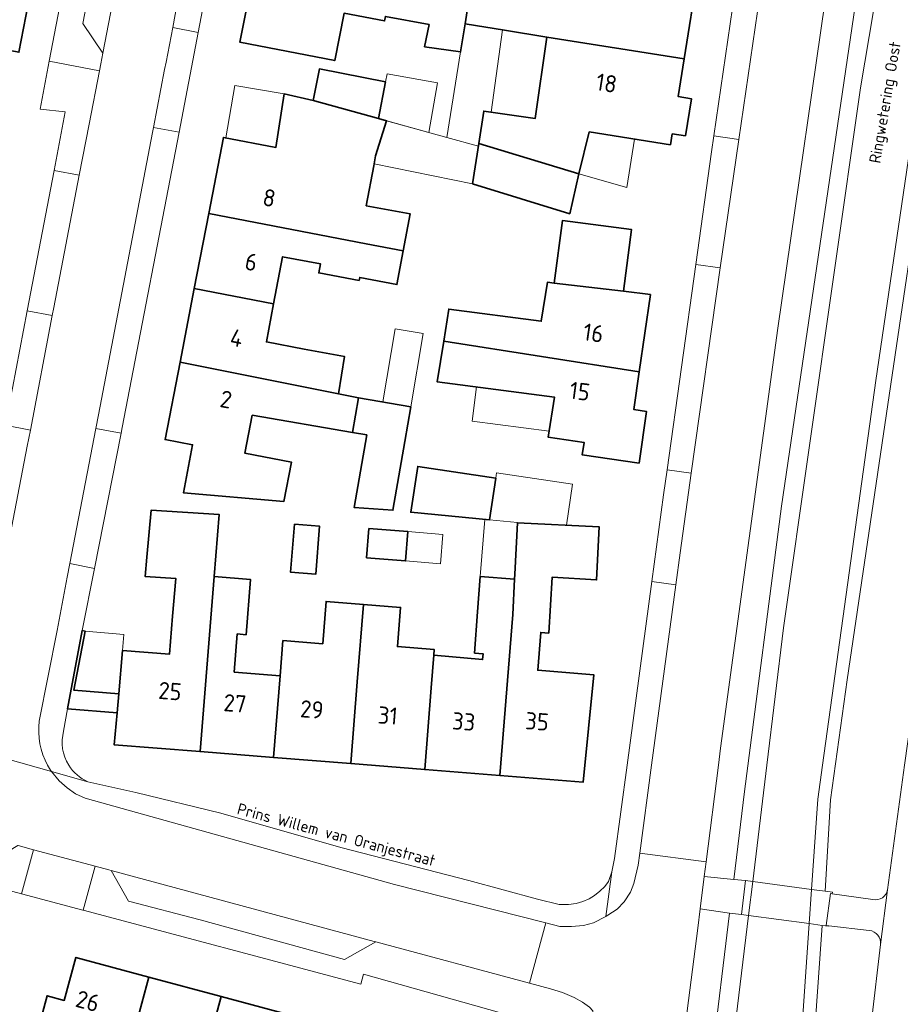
# Model space of a CAD drawing. Header units: metres. Extents: x 149984 to 156489, y 469398 to 478068.
# Tile 488 of 656: x 154319 to 154388, y 472981 to 473059. Entities that reach past the tile are written whole.
import ezdxf
from ezdxf.enums import TextEntityAlignment as Align

# ---------------------------------------------------------------- set-up
doc = ezdxf.new("R2010")
doc.units = ezdxf.units.M
doc.header["$LTSCALE"] = 0.75
for name, color, linetype, lineweight in [('B-WE-KW-KUNSTWERK_DEK-GV', 6, 'Continuous', 18), ('B-WE-OG-BEBOUWING-GV', 6, 'Continuous', 35), ('B-WE-OG-BEBOUWING-T18', 1, 'Continuous', 18), ('B-WE-OG-BEBOUWING_LUIFEL-GV', 6, 'Continuous', 18), ('B-WE-OG-BEBOUWING_OVERBOUWING-GV', 6, 'Continuous', 18), ('B-WE-OG-TERREIN_BEGROEID-GV', 252, 'Continuous', 18), ('B-WE-OG-TERREIN_ERF-GV', 252, 'Continuous', 18), ('B-WE-OG-TERREIN_OEVER-GV', 252, 'Continuous', 18), ('B-WE-OG-TOPOGRAFIE-T18', 7, 'Continuous', 18), ('B-WE-OG-WATER-GV', 252, 'Continuous', 18), ('B-WE-VH-ONVERHARD-GV', 252, 'Continuous', 18), ('B-WE-VH-OPENVERHARDING_BETONSTRAATSTEEN-GV', 252, 'Continuous', 18), ('B-WE-VH-OPENVERHARDING_STRAATBAKSTEEN-GV', 252, 'Continuous', 18), ('B-WE-VH-OPENVERHARDING_TEGEL-GV', 252, 'Continuous', 18)]:
    doc.layers.add(name, color=color, linetype=linetype, lineweight=lineweight)
doc.styles.add('NLCS-ISO-M500-T18', font='NLCS-ISO.ttf', dxfattribs={"height": 0.9})
doc.styles.add('NLCS-ISO-M750-T18', font='NLCS-ISO.ttf', dxfattribs={"height": 1.35})

msp = doc.modelspace()

# ---------------------------------------------------------------- linework, layer by layer
at = {"layer": 'B-WE-KW-KUNSTWERK_DEK-GV', "flags": 128}
msp.add_lwpolyline([(154376.558, 472988.186), (154381.325, 472987.554), (154382.328, 472987.422), (154382.853, 472987.352), (154382.857, 472987.386), (154382.65, 472987.41), (154382.999, 472989.917), (154383.127, 472989.899), (154383.141, 472990.031), (154382.566, 472990.108), (154381.511, 472990.249), (154376.883, 472990.868), (154376.321, 472990.943), (154375.993, 472988.261)], close=True, dxfattribs=at)
at = {"layer": 'B-WE-OG-BEBOUWING-GV', "flags": 128}
for points in [[(154305.176, 473058.684), (154319.261, 473055.988), (154320.538, 473062.629), (154309.749, 473064.703), (154308.904, 473060.323), (154305.614, 473060.959)], [(154337.964, 473063.621), (154336.604, 473056.792), (154344.059, 473055.342), (154344.796, 473059.049), (154347.969, 473058.448), (154348.037, 473058.812), (154351.465, 473058.163), (154351.116, 473056.425), (154353.94, 473056.015), (154354.296, 473058.215), (154354.602, 473060.108), (154354.644, 473060.315), (154352.004, 473060.846), (154348.329, 473061.585), (154345.412, 473062.138)], [(154354.296, 473058.215), (154357.393, 473057.721), (154360.72, 473057.19), (154371.504, 473055.468), (154372.584, 473062.213), (154365.097, 473063.393), (154364.448, 473059.355), (154357.808, 473060.321), (154357.695, 473059.614), (154354.602, 473060.108)], [(154370.563, 473049.594), (154371.6, 473049.428), (154372.067, 473052.341), (154371.03, 473052.507), (154371.504, 473055.468), (154360.72, 473057.19), (154359.803, 473050.798), (154355.765, 473051.377), (154355.374, 473048.83), (154363.226, 473046.431), (154364.044, 473049.74), (154370.424, 473048.725)], [(154347.489, 473050.79), (154348.052, 473053.66), (154342.851, 473054.681), (154342.365, 473052.205), (154342.473, 473052.181)], [(154334.163, 473043.33), (154346.528, 473040.944), (154349.429, 473040.384), (154349.972, 473043.302), (154346.537, 473043.939), (154347.12, 473047.063), (154347.266, 473047.847), (154348.134, 473050.611), (154347.489, 473050.79), (154342.473, 473052.181), (154342.365, 473052.205), (154340.083, 473052.714), (154339.44, 473048.513), (154335.317, 473049.309)], [(154354.869, 473045.669), (154362.514, 473043.312), (154363.226, 473046.431), (154355.374, 473048.83)], [(154333.025, 473037.429), (154339.262, 473036.225), (154339.967, 473039.929), (154342.936, 473039.381), (154342.804, 473038.663), (154345.976, 473038.076), (154346.02, 473038.303), (154348.937, 473037.741), (154349.429, 473040.384), (154346.528, 473040.944), (154334.163, 473043.33)], [(154361.302, 473037.853), (154366.747, 473037.241), (154367.377, 473042.062), (154361.944, 473042.772)], [(154352.616, 473033.307), (154367.978, 473030.904), (154368.851, 473036.966), (154366.747, 473037.241), (154361.302, 473037.853), (154360.76, 473037.924), (154360.276, 473034.862), (154353.008, 473035.816)], [(154339.262, 473036.225), (154333.025, 473037.429), (154331.909, 473031.649), (154344.354, 473029.173), (154344.827, 473032.095), (154341.66, 473032.682), (154338.695, 473033.246)], [(154367.978, 473030.904), (154352.616, 473033.307), (154352.115, 473030.106), (154361.317, 473028.91), (154360.824, 473025.761), (154363.643, 473025.355), (154363.5, 473024.365), (154367.954, 473023.724), (154368.539, 473027.782), (154367.549, 473027.924)], [(154337.563, 473027.489), (154345.445, 473026.137), (154345.913, 473028.863), (154344.354, 473029.173), (154331.909, 473031.649), (154330.738, 473025.578), (154332.902, 473025.161), (154332.175, 473021.391), (154340.065, 473020.715), (154340.662, 473023.809), (154336.99, 473024.517)], [(154345.913, 473028.863), (154345.445, 473026.137), (154346.576, 473025.943), (154345.596, 473020.236), (154348.632, 473020.024), (154349.56, 473025.431), (154350.028, 473028.157)], [(154356.203, 473019.264), (154356.698, 473022.543), (154350.58, 473023.467), (154350.035, 473019.859)], [(154333.491, 473001.062), (154334.585, 473014.81), (154334.973, 473019.693), (154329.632, 473020.027), (154329.307, 473016.342), (154329.173, 473014.817), (154331.585, 473014.655), (154331.326, 473011.71), (154331.08, 473008.716), (154327.393, 473009.01), (154327.097, 473005.603), (154326.968, 473004.121), (154326.748, 473001.598)], [(154340.889, 473018.917), (154340.591, 473015.155), (154342.575, 473014.998), (154342.873, 473018.76)], [(154346.748, 473018.595), (154346.56, 473016.293), (154349.619, 473016.044), (154349.807, 473018.346)], [(154358.18, 473014.605), (154358.04, 473011.824), (154357.035, 472999.189), (154363.581, 472998.668), (154364.401, 473007.101), (154360, 473007.45), (154360.236, 473010.431), (154360.87, 473010.381), (154361.143, 473014.772), (154364.623, 473014.556), (154364.833, 473018.708), (154358.404, 473019.033), (154358.2, 473014.992)], [(154334.585, 473014.81), (154333.491, 473001.062), (154339.256, 473000.603), (154339.767, 473007.028), (154336.165, 473007.315), (154336.403, 473010.304), (154337.1, 473010.248), (154337.444, 473014.584)], [(154358.04, 473011.824), (154358.18, 473014.605), (154355.489, 473014.821), (154355.266, 473012.047), (154355.037, 473008.805), (154355.706, 473008.758), (154355.673, 473008.297), (154351.839, 473008.647), (154351.635, 473006.084), (154351.124, 472999.659), (154357.035, 472999.189)], [(154339.767, 473007.028), (154339.256, 473000.603), (154345.314, 473000.121), (154345.825, 473006.546), (154346.308, 473012.624), (154343.385, 473012.856), (154343.121, 473009.537), (154339.989, 473009.789)], [(154345.314, 473000.121), (154351.124, 472999.659), (154351.635, 473006.084), (154351.839, 473008.647), (154351.874, 473009.084), (154348.987, 473009.314), (154349.232, 473012.391), (154346.308, 473012.624), (154345.825, 473006.546)], [(154326.968, 473004.121), (154327.097, 473005.603), (154323.575, 473005.884), (154324.448, 473010.533), (154324.232, 473010.574), (154323.078, 473004.431)], [(154327.634, 472976.532), (154329.47, 472983.364), (154323.731, 472984.907), (154322.823, 472981.527), (154321.476, 472981.889), (154319.89, 472975.989), (154326.976, 472974.084)], [(154329.47, 472983.364), (154327.634, 472976.532), (154326.976, 472974.084), (154326.357, 472971.78), (154332.039, 472970.253), (154333.316, 472975.005), (154335.152, 472981.837)], [(154338.861, 472973.514), (154340.697, 472980.347), (154335.152, 472981.837), (154333.316, 472975.005)]]:
    msp.add_lwpolyline(points, close=True, dxfattribs=at)
at = {"layer": 'B-WE-OG-BEBOUWING_LUIFEL-GV', "flags": 128}
for points in [[(154352.863, 473049.3), (154355.339, 473048.613), (154355.374, 473048.83), (154355.765, 473051.377), (154356.345, 473051.294), (154357.242, 473057.745), (154354.296, 473058.215), (154353.94, 473056.015)], [(154335.509, 473049.272), (154339.44, 473048.513), (154340.083, 473052.714), (154336.216, 473053.38)], [(154348.134, 473050.611), (154347.266, 473047.847), (154347.15, 473047.225), (154354.869, 473045.669), (154355.339, 473048.613), (154352.863, 473049.3)], [(154364.044, 473049.74), (154363.226, 473046.431), (154367.005, 473045.38), (154367.609, 473049.173)], [(154355.205, 473029.704), (154354.856, 473027.017), (154360.898, 473026.232), (154361.317, 473028.91)], [(154356.203, 473019.264), (154358.405, 473019.052), (154358.404, 473019.033), (154362.249, 473018.839), (154362.736, 473022.063), (154356.762, 473022.965), (154356.698, 473022.543)], [(154358.404, 473019.033), (154358.405, 473019.052), (154356.203, 473019.264), (154355.848, 473019.298), (154355.489, 473014.821), (154358.18, 473014.605), (154358.302, 473017.012)], [(154349.807, 473018.346), (154349.619, 473016.044), (154352.371, 473015.82), (154352.558, 473018.121)], [(154324.448, 473010.533), (154323.575, 473005.884), (154327.097, 473005.603), (154327.393, 473009.01), (154327.502, 473010.268)]]:
    msp.add_lwpolyline(points, close=True, dxfattribs=at)
at = {"layer": 'B-WE-OG-BEBOUWING_OVERBOUWING-GV', "flags": 128}
for points in [[(154347.489, 473050.79), (154351.439, 473049.694), (154352.136, 473053.581), (154348.166, 473054.293), (154348.052, 473053.66)], [(154350.028, 473028.157), (154351.013, 473033.896), (154348.813, 473034.274), (154347.828, 473028.534)]]:
    msp.add_lwpolyline(points, close=True, dxfattribs=at)
at = {"layer": 'B-WE-OG-TERREIN_BEGROEID-GV', "flags": 128}
msp.add_lwpolyline([(154373.081, 472991.265), (154375.406, 472991.034), (154376.228, 472997.92), (154379.146, 473020.348), (154385.062, 473060.548), (154389.765, 473088.353), (154393.778, 473110.352), (154398.796, 473137.147), (154401.433, 473152.193), (154398.479, 473152.741), (154398.152, 473151.058), (154397.896, 473149.743), (154396.013, 473140.06), (154393.79, 473128.1), (154387.34, 473090.69), (154383.24, 473064.61), (154378.85, 473034.33), (154374.36, 473001.33), (154374.19, 473000), (154373.226, 472992.408)], close=True, dxfattribs=at)
for points in [[(154408.663, 473150.931), (154401.666, 473116.239), (154393.749, 473070.705), (154384.304, 473006.701), (154382.998, 472997.271), (154382.566, 472990.108), (154383.141, 472990.031), (154383.127, 472989.899), (154386.327, 472989.461)], [(154387.467, 472990.223), (154388.807, 473000), (154389.864, 473007.63), (154390.22, 473010.353), (154393.305, 473031.69), (154394.593, 473040.102), (154396.215, 473050.274), (154396.177, 473050.279), (154397.226, 473057.668), (154397.272, 473058.126), (154405.22, 473104.189), (154407.698, 473115.724), (154413.416, 473147.632), (154411.556, 473150.369), (154408.89, 473150.811), (154408.904, 473150.889), (154408.663, 473150.931)], [(154369, 472911.906), (154370.665, 472911.443), (154370.97, 472915.082), (154369.393, 472915.159), (154366.68, 472918.644), (154368.117, 472931.055), (154375.064, 472988.389), (154372.756, 472988.707), (154372.565, 472987.203), (154371.012, 472975.037), (154370.865, 472973.781), (154370.131, 472967.511), (154369.187, 472959.124), (154368.439, 472952.706), (154364.376, 472916.618), (154366.303, 472916.415), (154366.196, 472915.414)], [(154386.034, 472987.023), (154382.857, 472987.386), (154382.853, 472987.352), (154382.328, 472987.422), (154381.012, 472968.471), (154379.302, 472954.409), (154375.103, 472918.102), (154372.223, 472915.369), (154370.97, 472915.082), (154370.665, 472911.443)], [(154370.665, 472911.443), (154378.753, 472909.193), (154384.495, 472961.612), (154385.336, 472970.591), (154385.599, 472972.549), (154385.836, 472975.817), (154386.209, 472979.901), (154386.918, 472985.905)]]:
    msp.add_lwpolyline(points, dxfattribs=at)
at = {"layer": 'B-WE-OG-TERREIN_BEGROEID-GV'}
for points in [[(154386.327, 472989.461, 0.445793), (154387.467, 472990.223)], [(154386.918, 472985.905, 0.409599), (154386.034, 472987.023)]]:
    msp.add_lwpolyline(points, format="xyb", dxfattribs=at)
at = {"layer": 'B-WE-OG-TERREIN_ERF-GV', "flags": 128}
for points in [[(154323.035, 473075.616), (154321.786, 473069.122), (154320.538, 473062.629), (154319.261, 473055.988), (154305.176, 473058.684), (154303.67, 473058.972), (154310.823, 473096.042), (154312.21, 473102.743), (154293.578, 473106.175), (154292.959, 473103.089), (154289.72, 473086.926), (154288.534, 473081.006), (154284.23, 473059.529), (154283.358, 473055.176), (154281.452, 473055.423), (154280.825, 473052.291), (154278.156, 473038.962), (154277.549, 473035.933), (154277.251, 473034.443), (154277.098, 473033.675), (154275.918, 473027.734), (154273.754, 473016.839), (154273.614, 473015.936)], [(154314.192, 473006.064), (154318.187, 473026.695), (154318.75, 473029.602), (154319.912, 473035.679), (154322.022, 473046.708), (154322.903, 473051.314), (154320.916, 473051.524), (154321.641, 473055.289), (154328.548, 473091.182), (154312.036, 473094.361), (154311.474, 473091.496), (154325.56, 473088.75), (154324.283, 473082.109), (154323.035, 473075.616)], [(154335.714, 473070.016), (154333.338, 473057.548), (154331.832, 473049.713), (154327.375, 473026.517), (154327.287, 473026.069), (154325.195, 473015.46), (154324.232, 473010.574), (154324.448, 473010.533), (154323.575, 473005.884), (154327.097, 473005.603), (154327.393, 473009.01), (154331.08, 473008.716), (154331.326, 473011.71), (154331.585, 473014.655), (154329.173, 473014.817), (154329.307, 473016.342), (154329.632, 473020.027), (154334.973, 473019.693), (154334.585, 473014.81), (154337.444, 473014.584), (154337.1, 473010.248), (154336.403, 473010.304), (154336.165, 473007.315), (154339.767, 473007.028), (154339.989, 473009.789), (154343.121, 473009.537), (154343.385, 473012.856), (154346.308, 473012.624), (154349.232, 473012.391), (154348.987, 473009.314), (154351.874, 473009.084), (154351.839, 473008.647), (154355.673, 473008.297), (154355.706, 473008.758), (154355.037, 473008.805), (154355.266, 473012.047), (154355.489, 473014.821), (154358.18, 473014.605), (154358.2, 473014.992), (154358.404, 473019.033), (154364.833, 473018.708), (154364.623, 473014.556), (154361.143, 473014.772), (154360.87, 473010.381), (154360.236, 473010.431), (154360, 473007.45), (154364.401, 473007.101), (154363.581, 472998.668), (154357.035, 472999.189), (154351.124, 472999.659)], [(154372.584, 473062.213), (154371.504, 473055.468), (154371.03, 473052.507), (154372.067, 473052.341), (154371.6, 473049.428), (154370.563, 473049.594), (154370.424, 473048.725), (154364.044, 473049.74), (154363.226, 473046.431), (154362.514, 473043.312), (154354.869, 473045.669), (154355.374, 473048.83), (154355.765, 473051.377), (154359.803, 473050.798), (154360.72, 473057.19), (154357.393, 473057.721), (154354.296, 473058.215), (154353.94, 473056.015), (154351.116, 473056.425), (154351.465, 473058.163), (154348.037, 473058.812), (154347.969, 473058.448), (154344.796, 473059.049), (154344.059, 473055.342), (154336.604, 473056.792), (154337.964, 473063.621)], [(154324.67, 472998.7), (154328.43, 472997.85), (154335.12, 472996.24), (154344.53, 472993.53), (154354.6, 472990.95), (154359.98, 472989.47), (154361.69, 472989.06), (154362.41, 472989.06), (154363.01, 472989.14), (154363.53, 472989.29), (154364.03, 472989.51), (154364.45, 472989.77), (154364.87, 472990.11), (154365.26, 472990.46), (154365.56, 472990.87), (154365.82, 472991.62), (154366.03, 472992.68), (154367.036, 473000), (154368.966, 473014.415), (154369.88, 473021.24), (154370.155, 473023.206), (154372.406, 473039.33), (154373.64, 473048.17), (154373.822, 473049.415), (154375.478, 473060.755)], [(154351.124, 472999.659), (154345.314, 473000.121), (154339.256, 473000.603), (154333.491, 473001.062), (154326.748, 473001.598), (154326.968, 473004.121), (154323.078, 473004.431), (154322.769, 473002.674)], [(154361.074, 472979.42), (154346.31, 472983.578), (154346.099, 472982.789), (154324.306, 472988.604), (154324.288, 472988.609), (154319.468, 472989.895), (154319.45, 472989.9), (154308.516, 472992.818), (154305.267, 472993.685), (154286.927, 472998.581), (154283.471, 472999.516), (154279.9, 472987.9), (154277.139, 472976.478)], [(154319.89, 472975.989), (154321.476, 472981.889), (154322.823, 472981.527), (154323.731, 472984.907), (154329.47, 472983.364), (154335.152, 472981.837), (154340.697, 472980.347)]]:
    msp.add_lwpolyline(points, dxfattribs=at)
for points in [[(154331.909, 473031.649), (154333.025, 473037.429), (154334.163, 473043.33), (154335.317, 473049.309), (154339.44, 473048.513), (154340.083, 473052.714), (154342.365, 473052.205), (154342.851, 473054.681), (154348.052, 473053.66), (154347.489, 473050.79), (154348.134, 473050.611), (154347.266, 473047.847), (154347.12, 473047.063), (154346.537, 473043.939), (154349.972, 473043.302), (154349.429, 473040.384), (154348.937, 473037.741), (154346.02, 473038.303), (154345.976, 473038.076), (154342.804, 473038.663), (154342.936, 473039.381), (154339.967, 473039.929), (154339.262, 473036.225), (154338.695, 473033.246), (154341.66, 473032.682), (154344.827, 473032.095), (154344.354, 473029.173), (154345.913, 473028.863), (154350.028, 473028.157), (154349.56, 473025.431), (154348.632, 473020.024), (154345.596, 473020.236), (154346.576, 473025.943), (154345.445, 473026.137), (154337.563, 473027.489), (154336.99, 473024.517), (154340.662, 473023.809), (154340.065, 473020.715), (154332.175, 473021.391), (154332.902, 473025.161), (154330.738, 473025.578)], [(154367.978, 473030.904), (154367.549, 473027.924), (154368.539, 473027.782), (154367.954, 473023.724), (154363.5, 473024.365), (154363.643, 473025.355), (154360.824, 473025.761), (154361.317, 473028.91), (154352.115, 473030.106), (154352.616, 473033.307), (154353.008, 473035.816), (154360.276, 473034.862), (154360.76, 473037.924), (154361.302, 473037.853), (154361.944, 473042.772), (154367.377, 473042.062), (154366.747, 473037.241), (154368.851, 473036.966)], [(154356.203, 473019.264), (154350.035, 473019.859), (154350.58, 473023.467), (154356.698, 473022.543)], [(154340.889, 473018.917), (154342.873, 473018.76), (154342.575, 473014.998), (154340.591, 473015.155)], [(154346.748, 473018.595), (154349.807, 473018.346), (154349.619, 473016.044), (154346.56, 473016.293)]]:
    msp.add_lwpolyline(points, close=True, dxfattribs=at)
at = {"layer": 'B-WE-OG-TERREIN_ERF-GV'}
for points in [[(154322.769, 473002.674, 0.208238), (154323.168, 473000)], [(154323.168, 473000, 0.149937), (154324.67, 472998.7)]]:
    msp.add_lwpolyline(points, format="xyb", dxfattribs=at)
at = {"layer": 'B-WE-OG-TERREIN_OEVER-GV', "flags": 128}
for points in [[(154401.433, 473152.193), (154398.796, 473137.147), (154393.778, 473110.352), (154389.765, 473088.353), (154385.062, 473060.548), (154379.146, 473020.348), (154376.228, 472997.92), (154375.406, 472991.034), (154376.321, 472990.943), (154376.883, 472990.868), (154377.991, 473000), (154379.3, 473010.79), (154385.34, 473053.2), (154391.4, 473089.03), (154397.96, 473124.87), (154401.74, 473144.51), (154401.96, 473146.29), (154402.33, 473148.81), (154402.956, 473151.92), (154403.503, 473154.637), (154402.69, 473154.788), (154402.194, 473152.052)], [(154407.677, 473151.102), (154406.3, 473144.51), (154400.03, 473113.16), (154395.8, 473089.12), (154390.88, 473059.56), (154386.55, 473030.2), (154382.368, 473000), (154382, 472997.34), (154381.511, 472990.249), (154382.566, 472990.108), (154382.998, 472997.271), (154384.304, 473006.701), (154393.749, 473070.705), (154401.666, 473116.239), (154408.663, 473150.931), (154408.904, 473150.889), (154409.386, 473153.547), (154408.214, 473153.764)], [(154370.97, 472915.082), (154371.017, 472916.499), (154370.184, 472916.585), (154368.239, 472919.084), (154369.024, 472926.077), (154376.558, 472988.186), (154376.883, 472990.868), (154376.321, 472990.943), (154375.993, 472988.261), (154375.064, 472988.389), (154368.117, 472931.055), (154366.68, 472918.644), (154369.393, 472915.159)], [(154376.642, 472940.826), (154376.494, 472937.772), (154374.659, 472922.508), (154374.156, 472918.582), (154371.868, 472916.411), (154371.017, 472916.499), (154370.97, 472915.082), (154372.223, 472915.369), (154375.103, 472918.102), (154379.302, 472954.409), (154381.012, 472968.471), (154382.328, 472987.422), (154382.853, 472987.352), (154382.857, 472987.386), (154382.65, 472987.41), (154382.999, 472989.917), (154383.127, 472989.899), (154383.141, 472990.031), (154382.566, 472990.108), (154381.511, 472990.249), (154381.325, 472987.554), (154380.016, 472968.566)]]:
    msp.add_lwpolyline(points, close=True, dxfattribs=at)
at = {"layer": 'B-WE-OG-WATER-GV', "flags": 128}
msp.add_lwpolyline([(154391.4, 473089.03), (154385.34, 473053.2), (154379.3, 473010.79), (154377.991, 473000), (154376.883, 472990.868), (154376.558, 472988.186), (154369.024, 472926.077), (154368.239, 472919.084), (154370.184, 472916.585), (154371.017, 472916.499), (154371.868, 472916.411), (154374.156, 472918.582), (154374.659, 472922.508), (154376.494, 472937.772), (154376.642, 472940.826), (154380.016, 472968.566), (154381.325, 472987.554), (154381.511, 472990.249), (154382, 472997.34), (154382.368, 473000), (154386.55, 473030.2), (154390.88, 473059.56)], dxfattribs=at)
at = {"layer": 'B-WE-VH-ONVERHARD-GV', "flags": 128}
msp.add_lwpolyline([(154375.993, 472988.261), (154376.558, 472988.186), (154381.325, 472987.554), (154382.328, 472987.422), (154382.853, 472987.352), (154382.857, 472987.386), (154382.65, 472987.41), (154382.999, 472989.917), (154383.127, 472989.899), (154383.141, 472990.031), (154382.566, 472990.108), (154381.511, 472990.249), (154376.883, 472990.868), (154376.321, 472990.943)], close=True, dxfattribs=at)
at = {"layer": 'B-WE-VH-OPENVERHARDING_BETONSTRAATSTEEN-GV', "flags": 128}
for points in [[(154331.459, 473084.94), (154329.114, 473083.363), (154324.277, 473058.255), (154325.847, 473055.914)], [(154330.816, 473055.211), (154330.7, 473054.649), (154329.833, 473050.094), (154331.832, 473049.713), (154333.338, 473057.548), (154331.339, 473057.932)], [(154322.022, 473046.708), (154323.993, 473046.329), (154324.767, 473050.349), (154325.576, 473054.527), (154321.641, 473055.289), (154320.916, 473051.524), (154322.903, 473051.314)], [(154401.057, 473049.586), (154396.215, 473050.274), (154394.593, 473040.102), (154393.305, 473031.69), (154390.22, 473010.353), (154389.864, 473007.63), (154388.807, 473000), (154387.467, 472990.223), (154386.918, 472985.905), (154386.209, 472979.901), (154385.836, 472975.817), (154385.599, 472972.549), (154389.567, 472971.412), (154390.536, 472971.141), (154391.354, 472980.275), (154391.562, 472982.195), (154392.505, 472989.167), (154393.388, 472995.986), (154393.939, 473000), (154395.27, 473009.689), (154397.216, 473023.23), (154399.192, 473036.575)], [(154375.785, 473049.129), (154373.822, 473049.415), (154373.64, 473048.17), (154372.406, 473039.33), (154374.334, 473039.058), (154374.74, 473041.94)], [(154320.158, 473026.319), (154321.873, 473035.305), (154319.912, 473035.679), (154318.75, 473029.602), (154318.187, 473026.695)], [(154323.252, 473015.833), (154325.195, 473015.46), (154327.287, 473026.069), (154325.293, 473026.452)], [(154372.062, 473022.937), (154370.155, 473023.206), (154369.88, 473021.24), (154368.966, 473014.415), (154370.842, 473014.163), (154371.18, 473016.68)], [(154325.235, 472992.06), (154320.4, 472993.36), (154319.468, 472989.895), (154324.288, 472988.609), (154324.306, 472988.604)], [(154347.146, 472986.155), (154326.491, 472991.723), (154327.877, 472989.327), (154333.502, 472987.846), (154344.827, 472984.735), (154347.289, 472986.116)], [(154375.406, 472991.034), (154373.081, 472991.265), (154372.756, 472988.707), (154375.064, 472988.389), (154375.993, 472988.261), (154376.321, 472990.943)]]:
    msp.add_lwpolyline(points, close=True, dxfattribs=at)
for points in [[(154386.327, 472989.461), (154383.127, 472989.899), (154382.999, 472989.917), (154382.65, 472987.41), (154382.857, 472987.386), (154386.034, 472987.023)], [(154386.918, 472985.905), (154387.467, 472990.223)]]:
    msp.add_lwpolyline(points, dxfattribs=at)
at = {"layer": 'B-WE-VH-OPENVERHARDING_BETONSTRAATSTEEN-GV'}
for points in [[(154387.467, 472990.223, -0.445793), (154386.327, 472989.461)], [(154386.034, 472987.023, -0.409599), (154386.918, 472985.905)]]:
    msp.add_lwpolyline(points, format="xyb", dxfattribs=at)
at = {"layer": 'B-WE-VH-OPENVERHARDING_STRAATBAKSTEEN-GV', "flags": 128}
for points in [[(154320.858, 473003.468), (154322.252, 473010.567), (154323.048, 473014.769), (154323.252, 473015.833), (154325.293, 473026.452), (154325.499, 473027.526), (154329.756, 473049.691), (154329.833, 473050.094), (154330.7, 473054.649), (154330.816, 473055.211), (154331.339, 473057.932), (154331.538, 473058.965), (154333.751, 473070.396), (154333.854, 473070.93), (154334.583, 473074.731), (154334.658, 473075.12), (154335.633, 473080.003), (154337.769, 473091.165), (154337.79, 473091.271), (154338.376, 473094.309), (154338.518, 473095.045), (154340.311, 473104.359), (154340.313, 473104.371), (154334.311, 473106.059)], [(154334.75, 473102.044), (154334.498, 473100.828), (154333.553, 473095.857), (154331.585, 473085.545), (154331.459, 473084.94), (154325.847, 473055.914), (154325.682, 473055.077), (154325.576, 473054.527), (154324.767, 473050.349), (154323.993, 473046.329), (154321.997, 473035.956), (154321.873, 473035.305), (154320.158, 473026.319), (154319.919, 473025.065)], [(154377.434, 473060.471), (154375.785, 473049.129), (154374.74, 473041.94), (154374.334, 473039.058), (154372.062, 473022.937), (154371.18, 473016.68), (154370.842, 473014.163), (154368.937, 473000), (154368.006, 472993.077), (154373.226, 472992.408), (154374.19, 473000), (154374.36, 473001.33), (154378.85, 473034.33), (154383.24, 473064.61)], [(154319.919, 473025.065), (154319.916, 473025.052), (154317.174, 473010.993), (154316.218, 473005.828)], [(154313.183, 473001.932), (154321.828, 472999.496)], [(154319.207, 472993.681), (154320.4, 472993.36), (154325.235, 472992.06), (154326.316, 472991.77), (154326.491, 472991.723), (154347.146, 472986.155), (154347.289, 472986.116), (154359.358, 472982.872), (154360.634, 472987.62), (154348.74, 472990.63), (154324.45, 472997.4), (154323.71, 472997.74), (154323.05, 472998.23), (154322.43, 472998.77), (154321.828, 472999.496), (154313.183, 473001.932)], [(154371.012, 472975.037), (154372.565, 472987.203), (154372.756, 472988.707), (154373.081, 472991.265), (154373.226, 472992.408), (154368.006, 472993.077), (154367.88, 472992.14), (154367.56, 472990.7), (154367.28, 472990.02), (154366.79, 472989.28), (154366.25, 472988.68), (154365.51, 472988.21), (154365.339, 472988.121), (154364.39, 472987.63), (154363.6, 472987.41), (154362.66, 472987.32), (154361.74, 472987.34), (154360.634, 472987.62), (154359.358, 472982.872), (154361.013, 472982.427), (154361.953, 472982.147), (154362.873, 472981.757), (154363.513, 472981.387), (154364.053, 472980.997)]]:
    msp.add_lwpolyline(points, dxfattribs=at)
at = {"layer": 'B-WE-VH-OPENVERHARDING_STRAATBAKSTEEN-GV'}
for points in [[(154321.512, 473000, -0.161459), (154320.858, 473003.468)], [(154321.828, 472999.496, -0.027083), (154321.512, 473000)]]:
    msp.add_lwpolyline(points, format="xyb", dxfattribs=at)
at = {"layer": 'B-WE-VH-OPENVERHARDING_TEGEL-GV', "flags": 128}
for points in [[(154328.83, 473092.647), (154328.548, 473091.182), (154321.641, 473055.289), (154325.576, 473054.527), (154325.682, 473055.077), (154325.847, 473055.914), (154324.277, 473058.255), (154329.114, 473083.363), (154331.459, 473084.94), (154331.585, 473085.545), (154329.978, 473087.884), (154331.204, 473094.281), (154333.553, 473095.857), (154334.498, 473100.828), (154334.75, 473102.044)], [(154319.916, 473025.052), (154319.919, 473025.065), (154320.158, 473026.319), (154318.187, 473026.695), (154314.192, 473006.064)], [(154316.218, 473005.828), (154317.174, 473010.993), (154319.916, 473025.052)], [(154322.769, 473002.674), (154323.078, 473004.431), (154324.232, 473010.574), (154325.195, 473015.46), (154323.252, 473015.833), (154323.048, 473014.769), (154322.252, 473010.567), (154320.858, 473003.468)], [(154321.828, 472999.496), (154324.67, 472998.7)], [(154363.78, 472976.79), (154364.243, 472980.155), (154364.32, 472980.717), (154364.053, 472980.997), (154363.513, 472981.387), (154362.873, 472981.757), (154361.953, 472982.147), (154361.013, 472982.427), (154359.358, 472982.872), (154347.289, 472986.116), (154344.827, 472984.735), (154333.502, 472987.846), (154327.877, 472989.327), (154326.491, 472991.723), (154326.316, 472991.77), (154325.235, 472992.06), (154324.306, 472988.604), (154346.099, 472982.789), (154346.31, 472983.578), (154361.074, 472979.42)]]:
    msp.add_lwpolyline(points, dxfattribs=at)
for points in [[(154333.751, 473070.396), (154331.538, 473058.965), (154331.339, 473057.932), (154333.338, 473057.548), (154335.714, 473070.016), (154335.817, 473070.553), (154333.854, 473070.93)], [(154373.822, 473049.415), (154375.785, 473049.129), (154377.434, 473060.471), (154375.478, 473060.755)], [(154329.756, 473049.691), (154325.499, 473027.526), (154325.293, 473026.452), (154327.287, 473026.069), (154327.375, 473026.517), (154331.832, 473049.713), (154329.833, 473050.094)], [(154321.873, 473035.305), (154321.997, 473035.956), (154323.993, 473046.329), (154322.022, 473046.708), (154319.912, 473035.679)], [(154370.155, 473023.206), (154372.062, 473022.937), (154374.334, 473039.058), (154372.406, 473039.33)], [(154367.036, 473000), (154366.03, 472992.68), (154365.82, 472991.62), (154365.339, 472988.121), (154365.51, 472988.21), (154366.25, 472988.68), (154366.79, 472989.28), (154367.28, 472990.02), (154367.56, 472990.7), (154367.88, 472992.14), (154368.006, 472993.077), (154368.937, 473000), (154370.842, 473014.163), (154368.966, 473014.415)], [(154324.67, 472998.7), (154321.828, 472999.496), (154322.43, 472998.77), (154323.05, 472998.23), (154323.71, 472997.74), (154324.45, 472997.4), (154348.74, 472990.63), (154360.634, 472987.62), (154361.74, 472987.34), (154362.66, 472987.32), (154363.6, 472987.41), (154364.39, 472987.63), (154365.339, 472988.121), (154365.82, 472991.62), (154365.56, 472990.87), (154365.26, 472990.46), (154364.87, 472990.11), (154364.45, 472989.77), (154364.03, 472989.51), (154363.53, 472989.29), (154363.01, 472989.14), (154362.41, 472989.06), (154361.69, 472989.06), (154359.98, 472989.47), (154354.6, 472990.95), (154344.53, 472993.53), (154335.12, 472996.24), (154328.43, 472997.85)], [(154320.4, 472993.36), (154319.207, 472993.681), (154319.171, 472993.69), (154316.806, 472992.27), (154308.941, 472994.392), (154308.516, 472992.818), (154319.45, 472989.9), (154319.468, 472989.895)]]:
    msp.add_lwpolyline(points, close=True, dxfattribs=at)
at = {"layer": 'B-WE-VH-OPENVERHARDING_TEGEL-GV'}
for points in [[(154320.858, 473003.468, 0.161459), (154321.512, 473000)], [(154323.168, 473000, -0.208238), (154322.769, 473002.674)], [(154321.512, 473000, 0.027083), (154321.828, 472999.496)], [(154324.67, 472998.7, -0.149937), (154323.168, 473000)]]:
    msp.add_lwpolyline(points, format="xyb", dxfattribs=at)

# ---------------------------------------------------------------- texts
at = {"layer": 'B-WE-OG-BEBOUWING-T18', "style": 'NLCS-ISO-M750-T18'}
for s, rotation, p in [('18', 351, (154365.409, 473053.573)), ('8', 349.3, (154338.916, 473044.555)), ('6', 349.2, (154337.501, 473039.518)), ('16', 351.8, (154364.375, 473033.946)), ('4', 349.1, (154336.349, 473033.546)), ('15', 352.6, (154363.307, 473029.368)), ('2', 349.2, (154335.526, 473028.729)), ('25', 355.1, (154331.13, 473005.815)), ('27', 355.5, (154336.227, 473004.857)), ('29', 355.5, (154342.269, 473004.376)), ('31', 355.5, (154348.231, 473003.902)), ('33', 355.5, (154354.193, 473003.428)), ('35', 355.5, (154359.956, 473003.441)), ('26', 345, (154324.664, 472981.472))]:
    msp.add_text(s, height=1.35, rotation=rotation, dxfattribs=at).set_placement(p, align=Align.MIDDLE)
at = {"layer": 'B-WE-OG-TOPOGRAFIE-T18', "style": 'NLCS-ISO-M500-T18'}
for s, rotation, p in [('Ringwetering Oost', 80.3, (154387.4, 473052.03)), ('Prins Willem van Oranjestraat', 345.1, (154344.152, 472994.414))]:
    msp.add_text(s, height=0.9, rotation=rotation, dxfattribs=at).set_placement(p, align=Align.MIDDLE)

doc.saveas('drawing.dxf')
